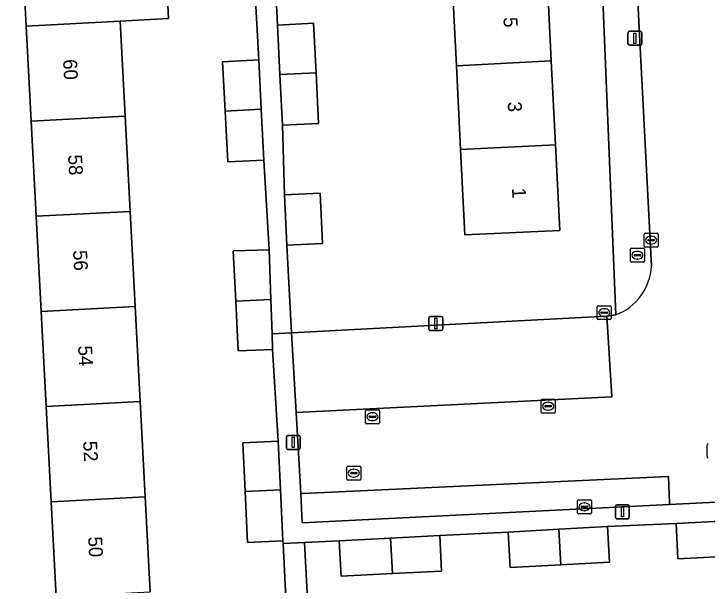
# Model space of a CAD drawing. Extents: x 161084 to 161928, y 385354 to 386522.
# Drawn here: x 161652.86 to 161702.65, y 386053.54 to 386094.61 of the extents above; entities that cross this region are included whole.
import ezdxf

# ---------------------------------------------------------------- set-up
doc = ezdxf.new("R2010")
doc.units = 0
for name, color, linetype in [('IMGEO_Brandkraan', 7, 'Continuous'), ('IMGEO_Erf', 7, 'Continuous'), ('IMGEO_Kolk', 7, 'Continuous'), ('IMGEO_Lichtmast', 7, 'Continuous'), ('IMGEO_Muur', 7, 'Continuous'), ('IMGEO_Pand', 7, 'Continuous'), ('IMGEO_Pand_nummerreeks', 7, 'Continuous'), ('IMGEO_Parkeervlak_open', 7, 'Continuous'), ('IMGEO_Rijbaan_lokaal_open', 7, 'Continuous'), ('IMGEO_Rioolput', 7, 'Continuous'), ('IMGEO_Voetpad_open', 7, 'Continuous')]:
    doc.layers.add(name, color=color, linetype=linetype)

msp = doc.modelspace()

# ---------------------------------------------------------------- linework, layer by layer
at = {"layer": 'IMGEO_Brandkraan'}
for p, q in [((161697.141, 386076.833), (161697.141, 386077.685)), ((161697.216, 386077.759), (161698.068, 386077.759)), ((161697.629, 386077.539), (161697.654, 386077.539)), ((161698.142, 386077.685), (161698.142, 386076.833)), ((161697.4, 386077.253), (161697.4, 386077.265)), ((161697.838, 386077.216), (161697.44, 386077.216)), ((161697.443, 386077.302), (161697.841, 386077.302)), ((161697.652, 386076.979), (161697.627, 386076.979)), ((161697.884, 386077.265), (161697.884, 386077.253)), ((161698.068, 386076.759), (161697.216, 386076.759))]:
    msp.add_line(p, q, dxfattribs=at)
for points in [[(161697.141, 386076.833), (161697.141, 386077.685)], [(161697.216, 386077.759), (161698.068, 386077.759)], [(161698.142, 386077.685), (161698.142, 386076.833)], [(161698.068, 386076.759), (161697.216, 386076.759)]]:
    msp.add_lwpolyline(points, dxfattribs=at)
for centre, radius, start, end in [((161697.218, 386077.683), 0.0765, 91.552, 178.448), ((161697.218, 386077.683), 0.0765, 91.552, 178.448), ((161698.066, 386077.683), 0.0765, 1.552, 88.448), ((161698.066, 386077.683), 0.0765, 1.552, 88.448), ((161697.44, 386077.262), 0.0403, 85.8775, 175.7526), ((161697.437, 386077.252), 0.0366, 178.938, 274.7102), ((161697.841, 386077.259), 0.043, 264.8664, 352.4533), ((161697.845, 386077.264), 0.0386, 1.7309, 96.639), ((161697.218, 386076.835), 0.0765, 181.552, 268.448), ((161697.218, 386076.835), 0.0765, 181.552, 268.448), ((161698.066, 386076.835), 0.0765, 271.552, 358.448), ((161698.066, 386076.835), 0.0765, 271.552, 358.448)]:
    msp.add_arc(centre, radius, start, end, dxfattribs=at)
for centre, major_axis, ratio, start_param, end_param in [((161697.628, 386077.259), (-0.387, 0.002), 0.722429, 4.712389, 7.853982), ((161697.653, 386077.259), (-0.39, 0.002), 0.717154, 1.570796, 4.712389)]:
    msp.add_ellipse(centre, major_axis=major_axis, ratio=ratio, start_param=start_param, end_param=end_param, dxfattribs=at)
at = {"layer": 'IMGEO_Erf'}
for points in [[(161671.547, 386098.652), (161671.781, 386093.799), (161674.379, 386093.932), (161674.559, 386090.383), (161674.745, 386086.731), (161672.148, 386086.598), (161672.283, 386081.612), (161674.861, 386081.731), (161675.028, 386078.104), (161672.451, 386077.985), (161672.797, 386071.688), (161695.455, 386072.869), (161696.094, 386072.976), (161694.588, 386109.635)], [(161655.891, 386052.7), (161655.532, 386059.539), (161655.174, 386066.378), (161654.815, 386073.217), (161654.456, 386080.056), (161654.098, 386086.894), (161653.739, 386093.733), (161653.38, 386100.572), (161653.015, 386107.533), (161647.893, 386107.313), (161651.755, 386034.3)], [(161663.622, 386100.959), (161663.972, 386094.27), (161660.489, 386094.087), (161660.847, 386087.248), (161661.205, 386080.41), (161661.563, 386073.571), (161661.921, 386066.732), (161662.279, 386059.893), (161662.637, 386053.054)], [(161671.442, 386070.483), (161668.969, 386070.395), (161668.796, 386073.95), (161668.619, 386077.568), (161671.186, 386077.659), (161670.814, 386084.098), (161668.218, 386083.966), (161668.032, 386087.625), (161667.852, 386091.167), (161670.447, 386091.299), (161670.098, 386097.776)], [(161691.157, 386097.252), (161691.458, 386091.225), (161691.759, 386085.198), (161692.066, 386079.046), (161685.244, 386078.714), (161684.938, 386084.858), (161684.637, 386090.885), (161684.336, 386096.912)], [(161654.094, 386032.088), (161673.413, 386033.052), (161672.884, 386042.984), (161670.294, 386042.851), (161670.102, 386046.588), (161669.924, 386050.047), (161672.514, 386050.18), (161672.189, 386056.526), (161672.172, 386056.723), (161669.642, 386056.605), (161669.463, 386060.27), (161669.292, 386063.779), (161671.836, 386063.898), (161671.442, 386070.483)], [(161704.22, 386055.634), (161700.552, 386055.442), (161700.429, 386057.985), (161695.495, 386057.764), (161695.641, 386055.186), (161692.134, 386055.003), (161688.505, 386054.813), (161688.361, 386057.359), (161683.443, 386057.111), (161683.58, 386054.555), (161680.048, 386054.371), (161676.361, 386054.178), (161676.223, 386056.724), (161673.786, 386056.604), (161673.728, 386056.601), (161674.245, 386047.064), (161680.408, 386047.382), (161686.452, 386047.694), (161692.495, 386048.006), (161698.538, 386048.318), (161704.581, 386048.63)]]:
    msp.add_lwpolyline(points, dxfattribs=at)
at = {"layer": 'IMGEO_Kolk'}
for p, q in [((161698.126, 386077.916), (161698.126, 386078.768)), ((161698.201, 386078.842), (161699.053, 386078.842)), ((161698.614, 386078.622), (161698.639, 386078.622)), ((161699.127, 386078.768), (161699.127, 386077.916)), ((161698.385, 386078.336), (161698.385, 386078.348)), ((161698.823, 386078.299), (161698.425, 386078.299)), ((161698.428, 386078.385), (161698.826, 386078.385)), ((161698.637, 386078.062), (161698.612, 386078.062)), ((161698.869, 386078.348), (161698.869, 386078.336)), ((161699.053, 386077.842), (161698.201, 386077.842)), ((161694.759, 386072.703), (161694.759, 386073.555)), ((161694.834, 386073.629), (161695.686, 386073.629)), ((161695.76, 386073.555), (161695.76, 386072.703)), ((161695.018, 386073.123), (161695.018, 386073.135)), ((161695.456, 386073.086), (161695.058, 386073.086)), ((161695.061, 386073.172), (161695.459, 386073.172)), ((161695.247, 386073.409), (161695.272, 386073.409)), ((161695.502, 386073.135), (161695.502, 386073.123)), ((161695.686, 386072.629), (161694.834, 386072.629)), ((161695.27, 386072.849), (161695.245, 386072.849)), ((161690.732, 386065.986), (161690.732, 386066.838)), ((161690.807, 386066.912), (161691.659, 386066.912)), ((161691.22, 386066.692), (161691.245, 386066.692)), ((161691.733, 386066.838), (161691.733, 386065.986)), ((161678.111, 386065.222), (161678.111, 386066.074)), ((161678.186, 386066.148), (161679.038, 386066.148)), ((161679.112, 386066.074), (161679.112, 386065.222)), ((161690.991, 386066.406), (161690.991, 386066.418)), ((161691.429, 386066.369), (161691.031, 386066.369)), ((161691.034, 386066.455), (161691.432, 386066.455)), ((161691.243, 386066.132), (161691.218, 386066.132)), ((161691.475, 386066.418), (161691.475, 386066.406)), ((161678.37, 386065.642), (161678.37, 386065.654)), ((161678.808, 386065.605), (161678.41, 386065.605)), ((161678.413, 386065.691), (161678.811, 386065.691)), ((161678.599, 386065.928), (161678.624, 386065.928)), ((161678.854, 386065.654), (161678.854, 386065.642)), ((161691.659, 386065.912), (161690.807, 386065.912)), ((161679.038, 386065.148), (161678.186, 386065.148)), ((161678.622, 386065.368), (161678.597, 386065.368)), ((161693.335, 386058.749), (161693.335, 386059.601)), ((161693.41, 386059.675), (161694.262, 386059.675)), ((161694.336, 386059.601), (161694.336, 386058.749)), ((161693.594, 386059.169), (161693.594, 386059.181)), ((161694.032, 386059.132), (161693.634, 386059.132)), ((161693.637, 386059.218), (161694.035, 386059.218)), ((161693.823, 386059.455), (161693.848, 386059.455)), ((161694.078, 386059.181), (161694.078, 386059.169)), ((161694.262, 386058.675), (161693.41, 386058.675)), ((161693.846, 386058.895), (161693.821, 386058.895))]:
    msp.add_line(p, q, dxfattribs=at)
for points in [[(161698.126, 386077.916), (161698.126, 386078.768)], [(161698.201, 386078.842), (161699.053, 386078.842)], [(161699.127, 386078.768), (161699.127, 386077.916)], [(161699.053, 386077.842), (161698.201, 386077.842)], [(161694.759, 386072.703), (161694.759, 386073.555)], [(161694.834, 386073.629), (161695.686, 386073.629)], [(161695.76, 386073.555), (161695.76, 386072.703)], [(161695.686, 386072.629), (161694.834, 386072.629)], [(161690.732, 386065.986), (161690.732, 386066.838)], [(161690.807, 386066.912), (161691.659, 386066.912)], [(161691.733, 386066.838), (161691.733, 386065.986)], [(161678.111, 386065.222), (161678.111, 386066.074)], [(161678.186, 386066.148), (161679.038, 386066.148)], [(161679.112, 386066.074), (161679.112, 386065.222)], [(161691.659, 386065.912), (161690.807, 386065.912)], [(161679.038, 386065.148), (161678.186, 386065.148)], [(161693.335, 386058.749), (161693.335, 386059.601)], [(161693.41, 386059.675), (161694.262, 386059.675)], [(161694.336, 386059.601), (161694.336, 386058.749)], [(161694.262, 386058.675), (161693.41, 386058.675)]]:
    msp.add_lwpolyline(points, dxfattribs=at)
for centre, radius, start, end in [((161698.203, 386078.766), 0.0765, 91.552, 178.448), ((161698.203, 386078.766), 0.0765, 91.552, 178.448), ((161699.051, 386078.766), 0.0765, 1.552, 88.448), ((161699.051, 386078.766), 0.0765, 1.552, 88.448), ((161698.203, 386077.918), 0.0765, 181.552, 268.448), ((161698.203, 386077.918), 0.0765, 181.552, 268.448), ((161698.425, 386078.345), 0.0403, 85.8775, 175.7526), ((161698.422, 386078.335), 0.0366, 178.938, 274.7102), ((161698.826, 386078.342), 0.043, 264.8664, 352.4533), ((161698.83, 386078.347), 0.0386, 1.7309, 96.639), ((161699.051, 386077.918), 0.0765, 271.552, 358.448), ((161699.051, 386077.918), 0.0765, 271.552, 358.448), ((161694.836, 386073.553), 0.0765, 91.552, 178.448), ((161694.836, 386073.553), 0.0765, 91.552, 178.448), ((161695.684, 386073.553), 0.0765, 1.552, 88.448), ((161695.684, 386073.553), 0.0765, 1.552, 88.448), ((161695.058, 386073.132), 0.0403, 85.8775, 175.7526), ((161695.055, 386073.122), 0.0366, 178.938, 274.7102), ((161695.459, 386073.129), 0.043, 264.8664, 352.4533), ((161695.463, 386073.134), 0.0386, 1.7309, 96.639), ((161694.836, 386072.705), 0.0765, 181.552, 268.448), ((161694.836, 386072.705), 0.0765, 181.552, 268.448), ((161695.684, 386072.705), 0.0765, 271.552, 358.448), ((161695.684, 386072.705), 0.0765, 271.552, 358.448), ((161690.809, 386066.836), 0.0765, 91.552, 178.448), ((161690.809, 386066.836), 0.0765, 91.552, 178.448), ((161691.657, 386066.836), 0.0765, 1.552, 88.448), ((161691.657, 386066.836), 0.0765, 1.552, 88.448), ((161678.188, 386066.072), 0.0765, 91.552, 178.448), ((161678.188, 386066.072), 0.0765, 91.552, 178.448), ((161679.036, 386066.072), 0.0765, 1.552, 88.448), ((161679.036, 386066.072), 0.0765, 1.552, 88.448), ((161690.809, 386065.988), 0.0765, 181.552, 268.448), ((161690.809, 386065.988), 0.0765, 181.552, 268.448), ((161691.031, 386066.415), 0.0403, 85.8775, 175.7526), ((161691.028, 386066.405), 0.0366, 178.938, 274.7102), ((161691.432, 386066.412), 0.043, 264.8664, 352.4533), ((161691.436, 386066.417), 0.0386, 1.7309, 96.639), ((161691.657, 386065.988), 0.0765, 271.552, 358.448), ((161691.657, 386065.988), 0.0765, 271.552, 358.448), ((161678.41, 386065.651), 0.0403, 85.8775, 175.7526), ((161678.407, 386065.641), 0.0366, 178.938, 274.7102), ((161678.811, 386065.648), 0.043, 264.8664, 352.4533), ((161678.815, 386065.653), 0.0386, 1.7309, 96.639), ((161678.188, 386065.224), 0.0765, 181.552, 268.448), ((161678.188, 386065.224), 0.0765, 181.552, 268.448), ((161679.036, 386065.224), 0.0765, 271.552, 358.448), ((161679.036, 386065.224), 0.0765, 271.552, 358.448), ((161693.412, 386059.599), 0.0765, 91.552, 178.448), ((161693.412, 386059.599), 0.0765, 91.552, 178.448), ((161694.26, 386059.599), 0.0765, 1.552, 88.448), ((161694.26, 386059.599), 0.0765, 1.552, 88.448), ((161693.634, 386059.178), 0.0403, 85.8775, 175.7526), ((161693.631, 386059.168), 0.0366, 178.938, 274.7102), ((161694.035, 386059.175), 0.043, 264.8664, 352.4533), ((161694.039, 386059.18), 0.0386, 1.7309, 96.639), ((161693.412, 386058.751), 0.0765, 181.552, 268.448), ((161693.412, 386058.751), 0.0765, 181.552, 268.448), ((161694.26, 386058.751), 0.0765, 271.552, 358.448), ((161694.26, 386058.751), 0.0765, 271.552, 358.448)]:
    msp.add_arc(centre, radius, start, end, dxfattribs=at)
for centre, major_axis, ratio, start_param, end_param in [((161698.613, 386078.342), (-0.387, 0.002), 0.722429, 4.712389, 7.853982), ((161698.638, 386078.342), (-0.39, 0.002), 0.717154, 1.570796, 4.712389), ((161695.246, 386073.129), (-0.387, 0.002), 0.722429, 4.712389, 7.853982), ((161695.271, 386073.129), (-0.39, 0.002), 0.717154, 1.570796, 4.712389), ((161691.219, 386066.412), (-0.387, 0.002), 0.722429, 4.712389, 7.853982), ((161691.244, 386066.412), (-0.39, 0.002), 0.717154, 1.570796, 4.712389), ((161678.598, 386065.648), (-0.387, 0.002), 0.722429, 4.712389, 7.853982), ((161678.623, 386065.648), (-0.39, 0.002), 0.717154, 1.570796, 4.712389), ((161693.822, 386059.175), (-0.387, 0.002), 0.722429, 4.712389, 7.853982), ((161693.847, 386059.175), (-0.39, 0.002), 0.717154, 1.570796, 4.712389)]:
    msp.add_ellipse(centre, major_axis=major_axis, ratio=ratio, start_param=start_param, end_param=end_param, dxfattribs=at)
at = {"layer": 'IMGEO_Lichtmast'}
for p, q in [((161697.065, 386093.356), (161697.855, 386093.356)), ((161697.855, 386093.356), (161697.065, 386093.356)), ((161696.965, 386092.456), (161696.965, 386093.256)), ((161696.965, 386093.256), (161696.965, 386092.456)), ((161697.955, 386093.256), (161697.955, 386092.456)), ((161697.955, 386092.456), (161697.955, 386093.256)), ((161697.855, 386092.356), (161697.065, 386092.356)), ((161697.065, 386092.356), (161697.855, 386092.356)), ((161682.665, 386071.949), (161682.665, 386072.749)), ((161682.665, 386072.749), (161682.665, 386071.949)), ((161682.765, 386072.849), (161683.555, 386072.849)), ((161683.555, 386072.849), (161682.765, 386072.849)), ((161683.655, 386072.749), (161683.655, 386071.949)), ((161683.655, 386071.949), (161683.655, 386072.749)), ((161683.555, 386071.849), (161682.765, 386071.849)), ((161682.765, 386071.849), (161683.555, 386071.849)), ((161672.43, 386063.4), (161672.43, 386064.2)), ((161672.43, 386064.2), (161672.43, 386063.4)), ((161672.53, 386064.3), (161673.32, 386064.3)), ((161673.32, 386064.3), (161672.53, 386064.3)), ((161673.42, 386064.2), (161673.42, 386063.4)), ((161673.42, 386063.4), (161673.42, 386064.2)), ((161673.32, 386063.3), (161672.53, 386063.3)), ((161672.53, 386063.3), (161673.32, 386063.3)), ((161696.07, 386058.417), (161696.07, 386059.217)), ((161696.07, 386059.217), (161696.07, 386058.417)), ((161696.17, 386059.317), (161696.96, 386059.317)), ((161696.96, 386059.317), (161696.17, 386059.317)), ((161697.06, 386059.217), (161697.06, 386058.417)), ((161697.06, 386058.417), (161697.06, 386059.217)), ((161696.96, 386058.317), (161696.17, 386058.317)), ((161696.17, 386058.317), (161696.96, 386058.317))]:
    msp.add_line(p, q, dxfattribs=at)
for points in [[(161697.385, 386093.231), (161697.535, 386093.231), (161697.535, 386092.481), (161697.385, 386092.481), (161697.385, 386093.231)], [(161683.085, 386072.724), (161683.235, 386072.724), (161683.235, 386071.974), (161683.085, 386071.974), (161683.085, 386072.724)], [(161672.85, 386064.175), (161673, 386064.175), (161673, 386063.425), (161672.85, 386063.425), (161672.85, 386064.175)], [(161696.49, 386059.192), (161696.64, 386059.192), (161696.64, 386058.442), (161696.49, 386058.442), (161696.49, 386059.192)]]:
    msp.add_lwpolyline(points, dxfattribs=at)
for centre, start, end in [((161697.065, 386093.256), 90, 180), ((161697.065, 386093.256), 90, 180), ((161697.855, 386093.256), 0, 90), ((161697.855, 386093.256), 360, 90), ((161697.065, 386092.456), 180, 270), ((161697.065, 386092.456), 180, 270), ((161697.855, 386092.456), 270, 0), ((161697.855, 386092.456), 270, 0), ((161682.765, 386072.749), 90, 180), ((161682.765, 386072.749), 90, 180), ((161683.555, 386072.749), 0, 90), ((161683.555, 386072.749), 360, 90), ((161682.765, 386071.949), 180, 270), ((161682.765, 386071.949), 180, 270), ((161683.555, 386071.949), 270, 0), ((161683.555, 386071.949), 270, 0), ((161672.53, 386064.2), 90, 180), ((161672.53, 386064.2), 90, 180), ((161673.32, 386064.2), 0, 90), ((161673.32, 386064.2), 360, 90), ((161672.53, 386063.4), 180, 270), ((161672.53, 386063.4), 180, 270), ((161673.32, 386063.4), 270, 0), ((161673.32, 386063.4), 270, 0), ((161696.17, 386059.217), 90, 180), ((161696.17, 386059.217), 90, 180), ((161696.96, 386059.217), 0, 90), ((161696.96, 386059.217), 360, 90), ((161696.17, 386058.417), 180, 270), ((161696.17, 386058.417), 180, 270), ((161696.96, 386058.417), 270, 0), ((161696.96, 386058.417), 270, 0)]:
    msp.add_arc(centre, 0.1, start, end, dxfattribs=at)
at = {"layer": 'IMGEO_Muur'}
for points in [[(161671.442, 386070.483), (161671.836, 386063.898)], [(161700.429, 386057.985), (161695.495, 386057.764)], [(161688.361, 386057.359), (161683.443, 386057.111)], [(161673.786, 386056.604), (161676.223, 386056.724)]]:
    msp.add_lwpolyline(points, dxfattribs=at)
at = {"layer": 'IMGEO_Pand'}
for points in [[(161660.139, 386100.777), (161660.131, 386100.926), (161653.38, 386100.572), (161653.739, 386093.733), (161660.489, 386094.087), (161663.972, 386094.27), (161663.622, 386100.959)], [(161684.336, 386096.912), (161684.637, 386090.885), (161691.458, 386091.225), (161691.157, 386097.252)], [(161660.847, 386087.248), (161660.489, 386094.087), (161653.739, 386093.733), (161654.098, 386086.894)], [(161674.379, 386093.932), (161671.781, 386093.799), (161671.962, 386090.253), (161674.559, 386090.383)], [(161670.447, 386091.299), (161667.852, 386091.167), (161668.032, 386087.625), (161670.627, 386087.761)], [(161691.759, 386085.198), (161691.458, 386091.225), (161684.637, 386090.885), (161684.938, 386084.858)], [(161672.148, 386086.598), (161674.745, 386086.731), (161674.559, 386090.383), (161671.962, 386090.253)], [(161668.218, 386083.966), (161670.814, 386084.098), (161670.627, 386087.761), (161668.032, 386087.625)], [(161654.098, 386086.894), (161654.456, 386080.056), (161661.205, 386080.41), (161660.847, 386087.248)], [(161684.938, 386084.858), (161685.244, 386078.714), (161692.066, 386079.046), (161691.759, 386085.198)], [(161675.028, 386078.104), (161674.861, 386081.731), (161672.283, 386081.612), (161672.451, 386077.985)], [(161661.563, 386073.571), (161661.205, 386080.41), (161654.456, 386080.056), (161654.815, 386073.217)], [(161671.314, 386074.083), (161671.186, 386077.659), (161668.619, 386077.568), (161668.796, 386073.95)], [(161671.314, 386074.083), (161668.796, 386073.95), (161668.969, 386070.395), (161671.442, 386070.483), (161671.402, 386071.617)], [(161654.815, 386073.217), (161655.174, 386066.378), (161661.921, 386066.732), (161661.563, 386073.571)], [(161662.279, 386059.893), (161661.921, 386066.732), (161655.174, 386066.378), (161655.532, 386059.539)], [(161671.836, 386063.898), (161669.292, 386063.779), (161669.463, 386060.27), (161672, 386060.403)], [(161672, 386060.403), (161669.463, 386060.27), (161669.642, 386056.605), (161672.172, 386056.723)], [(161655.532, 386059.539), (161655.891, 386052.7), (161662.637, 386053.054), (161662.279, 386059.893)], [(161700.429, 386057.985), (161700.552, 386055.442), (161704.22, 386055.634), (161704.09, 386058.164)], [(161688.361, 386057.359), (161688.505, 386054.813), (161692.134, 386055.003), (161692.002, 386057.566)], [(161692.002, 386057.566), (161692.134, 386055.003), (161695.641, 386055.186), (161695.495, 386057.764)], [(161679.916, 386056.922), (161680.048, 386054.371), (161683.58, 386054.555), (161683.443, 386057.111)], [(161676.223, 386056.724), (161676.361, 386054.178), (161680.048, 386054.371), (161679.916, 386056.922)]]:
    msp.add_lwpolyline(points, close=True, dxfattribs=at)
at = {"layer": 'IMGEO_Parkeervlak_open'}
for points in [[(161695.455, 386072.869), (161672.797, 386071.688), (161673.135, 386065.952), (161695.801, 386067.086)], [(161673.478, 386060.126), (161673.56, 386058.023), (161699.945, 386059.344), (161699.937, 386059.491), (161699.865, 386061.345), (161673.609, 386060.132)]]:
    msp.add_lwpolyline(points, close=True, dxfattribs=at)
at = {"layer": 'IMGEO_Rijbaan_lokaal_open'}
for points in [[(161696.61, 386116.34), (161696.949, 386109.756), (161697.822, 386092.637), (161698.644, 386076.468)], [(161696.094, 386072.976), (161695.455, 386072.869), (161695.801, 386067.086), (161673.135, 386065.952), (161673.478, 386060.126), (161673.609, 386060.132), (161699.865, 386061.345), (161699.937, 386059.491), (161699.945, 386059.344), (161739.221, 386061.311), (161739.043, 386068.201), (161711.746, 386066.796)]]:
    msp.add_lwpolyline(points, dxfattribs=at)
msp.add_arc((161694.737, 386076.644), 3.911, 290.3048, 357.4183, dxfattribs=at)
at = {"layer": 'IMGEO_Rioolput'}
for p, q in [((161702.649, 386062.782), (161702.649, 386063.634)), ((161676.771, 386061.166), (161676.771, 386062.018)), ((161676.846, 386062.092), (161677.698, 386062.092)), ((161677.772, 386062.018), (161677.772, 386061.166)), ((161677.03, 386061.586), (161677.03, 386061.598)), ((161677.468, 386061.549), (161677.07, 386061.549)), ((161677.073, 386061.635), (161677.471, 386061.635)), ((161677.259, 386061.872), (161677.284, 386061.872)), ((161677.514, 386061.598), (161677.514, 386061.586)), ((161677.698, 386061.092), (161676.846, 386061.092)), ((161677.282, 386061.312), (161677.257, 386061.312))]:
    msp.add_line(p, q, dxfattribs=at)
for points in [[(161702.649, 386062.782), (161702.649, 386063.634)], [(161676.771, 386061.166), (161676.771, 386062.018)], [(161676.846, 386062.092), (161677.698, 386062.092)], [(161677.772, 386062.018), (161677.772, 386061.166)], [(161677.698, 386061.092), (161676.846, 386061.092)]]:
    msp.add_lwpolyline(points, dxfattribs=at)
for centre, radius, start, end in [((161702.726, 386063.632), 0.0765, 91.552, 178.448), ((161702.726, 386063.632), 0.0765, 91.552, 178.448), ((161702.726, 386062.784), 0.0765, 181.552, 268.448), ((161702.726, 386062.784), 0.0765, 181.552, 268.448), ((161676.848, 386062.016), 0.0765, 91.552, 178.448), ((161676.848, 386062.016), 0.0765, 91.552, 178.448), ((161677.696, 386062.016), 0.0765, 1.552, 88.448), ((161677.696, 386062.016), 0.0765, 1.552, 88.448), ((161677.07, 386061.595), 0.0403, 85.8775, 175.7526), ((161677.067, 386061.585), 0.0366, 178.938, 274.7102), ((161677.471, 386061.592), 0.043, 264.8664, 352.4533), ((161677.475, 386061.597), 0.0386, 1.7309, 96.639), ((161676.848, 386061.168), 0.0765, 181.552, 268.448), ((161676.848, 386061.168), 0.0765, 181.552, 268.448), ((161677.696, 386061.168), 0.0765, 271.552, 358.448), ((161677.696, 386061.168), 0.0765, 271.552, 358.448)]:
    msp.add_arc(centre, radius, start, end, dxfattribs=at)
for centre, major_axis, ratio, start_param, end_param in [((161677.258, 386061.592), (-0.387, 0.002), 0.722429, 4.712389, 7.853982), ((161677.283, 386061.592), (-0.39, 0.002), 0.717154, 1.570796, 4.712389)]:
    msp.add_ellipse(centre, major_axis=major_axis, ratio=ratio, start_param=start_param, end_param=end_param, dxfattribs=at)
at = {"layer": 'IMGEO_Voetpad_open'}
for points in [[(161694.105, 386114.463), (161694.588, 386109.635), (161696.094, 386072.976)], [(161698.644, 386076.468), (161697.822, 386092.637), (161696.949, 386109.756)], [(161739.221, 386061.311), (161699.945, 386059.344), (161673.56, 386058.023), (161673.478, 386060.126), (161673.135, 386065.952), (161672.797, 386071.688), (161671.402, 386071.617), (161671.442, 386070.483), (161671.836, 386063.898), (161672, 386060.403), (161672.172, 386056.723), (161672.189, 386056.526), (161673.728, 386056.601), (161673.786, 386056.604), (161676.223, 386056.724), (161679.916, 386056.922), (161683.443, 386057.111), (161688.361, 386057.359), (161692.002, 386057.566), (161695.495, 386057.764), (161700.429, 386057.985), (161704.09, 386058.164)]]:
    msp.add_lwpolyline(points, dxfattribs=at)
for points in [[(161671.547, 386098.652), (161671.361, 386102.307), (161671.18, 386105.853), (161671.049, 386108.439), (161669.559, 386108.365), (161669.731, 386104.977), (161669.911, 386101.439), (161670.098, 386097.776), (161670.447, 386091.299), (161670.627, 386087.761), (161670.814, 386084.098), (161671.186, 386077.659), (161671.314, 386074.083), (161671.402, 386071.617), (161672.797, 386071.688), (161672.451, 386077.985), (161672.283, 386081.612), (161672.148, 386086.598), (161671.962, 386090.253), (161671.781, 386093.799)], [(161673.728, 386056.601), (161672.189, 386056.526), (161672.514, 386050.18), (161672.692, 386046.724), (161672.884, 386042.984), (161673.413, 386033.052), (161674.898, 386033.126), (161674.617, 386039.864), (161674.359, 386044.858), (161674.245, 386047.064)]]:
    msp.add_lwpolyline(points, close=True, dxfattribs=at)
msp.add_arc((161694.737, 386076.644), 3.911, 290.3048, 357.4183, dxfattribs=at)

# ---------------------------------------------------------------- texts
at = {"layer": 'IMGEO_Pand_nummerreeks'}
for s, rotation, p in [('5', 272.8568, (161688.017, 386094.357)), ('60', 273.0025, (161656.389, 386091.328)), ('3', 272.8568, (161688.321, 386088.277)), ('58', 273.0025, (161656.749, 386084.465)), ('1', 272.8568, (161688.63, 386082.083)), ('56', 273.0025, (161657.109, 386077.605)), ('54', 273.0025, (161657.469, 386070.741)), ('52', 273.0025, (161657.829, 386063.881)), ('50', 273.0025, (161658.189, 386057.011))]:
    msp.add_text(s, height=1, rotation=rotation, dxfattribs=at).set_placement(p)

doc.saveas('drawing.dxf')
